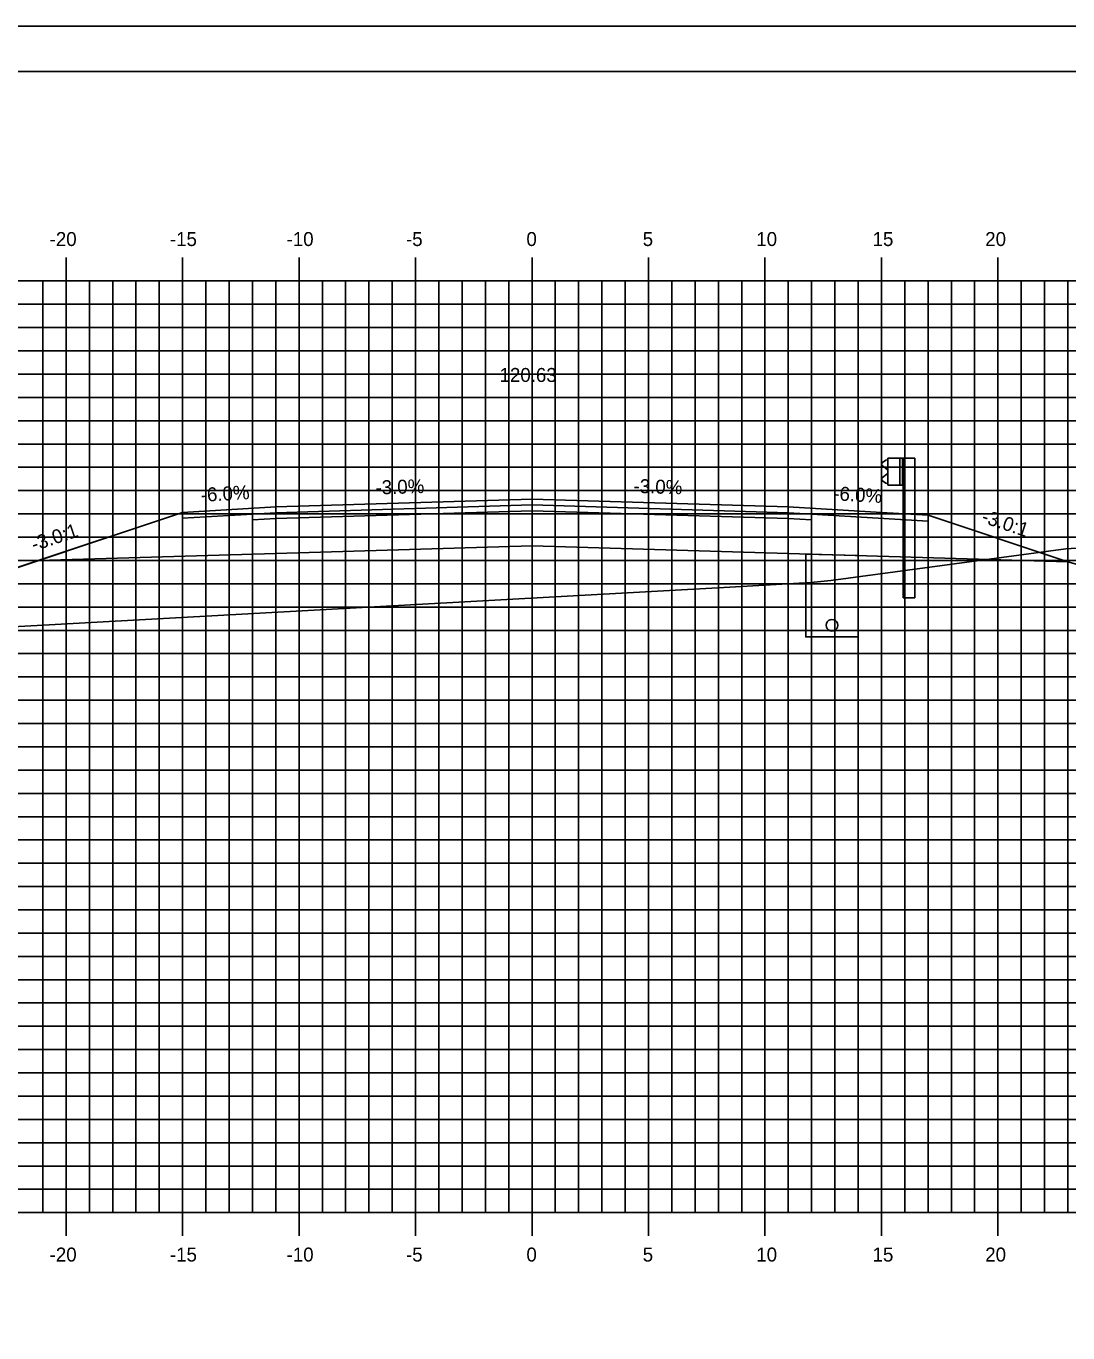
# Model space of a CAD drawing. Extents: x 850598 to 870284, y 366541 to 366651.
# Drawn here: x 852403.2 to 852447.9, y 366595.1 to 366651.2 of the extents above; entities that cross this region are included whole.
import ezdxf

# ---------------------------------------------------------------- set-up
doc = ezdxf.new("R2010")
doc.units = 0
for name, color, linetype in [('ANNOTATION', 7, 'Continuous'), ('BORDER', 7, 'Continuous'), ('D_Drainage_Underdrain', 7, 'Continuous'), ('D_Drainage_Underdrain_06in', 7, 'Continuous'), ('D_Guardrail_Beam_Rt', 7, 'Continuous'), ('D_Roadway_Centerline', 7, 'Continuous'), ('D_Roadway_Centerline_Text', 7, 'Continuous'), ('D_Roadway_Edge_Shoulder', 7, 'Continuous'), ('D_Roadway_Edge_TW', 7, 'Continuous'), ('D_Roadway_Pavement', 7, 'Continuous'), ('D_Roadway_SlopeLines', 7, 'Continuous'), ('D_Roadway_SubGrade', 7, 'Continuous'), ('H_V ANNOTATION', 7, 'Continuous'), ('MAJOR', 7, 'Continuous'), ('MINOR', 7, 'Continuous'), ('PLOT BOUNDARY', 7, 'Continuous'), ('S_Roadway_Centerline', 7, 'Continuous')]:
    doc.layers.add(name, color=color, linetype=linetype)

msp = doc.modelspace()

# ---------------------------------------------------------------- linework, layer by layer
at = {"layer": 'BORDER'}
msp.add_line((852539.949, 366649.225), (852379.949, 366649.225), dxfattribs=at)
at = {"layer": 'D_Drainage_Underdrain'}
msp.add_lwpolyline([(852438.949, 366628.445), (852438.949, 366624.945), (852436.699, 366624.945), (852436.699, 366628.49)], close=True, dxfattribs=at)
at = {"layer": 'D_Drainage_Underdrain_06in'}
msp.add_lwpolyline([(852437.824, 366625.695), (852437.747, 366625.683), (852437.677, 366625.647), (852437.622, 366625.592), (852437.587, 366625.522), (852437.574, 366625.445), (852437.587, 366625.368), (852437.622, 366625.298), (852437.677, 366625.243), (852437.747, 366625.207), (852437.824, 366625.195), (852437.902, 366625.207), (852437.971, 366625.243), (852438.027, 366625.298), (852438.062, 366625.368), (852438.074, 366625.445), (852438.062, 366625.522), (852438.027, 366625.592), (852437.971, 366625.647), (852437.902, 366625.683)], close=True, dxfattribs=at)
at = {"layer": 'D_Guardrail_Beam_Rt'}
for p, q in [((852440.13, 366632.527), (852439.987, 366632.427)), ((852439.987, 366632.283), (852440.182, 366632.147)), ((852440.22, 366632.546), (852440.147, 366632.533)), ((852440.22, 366632.621), (852440.908, 366632.621)), ((852440.22, 366631.454), (852440.22, 366632.621)), ((852440.741, 366632.621), (852440.741, 366631.454)), ((852440.845, 366632.621), (852440.845, 366631.454)), ((852440.908, 366632.621), (852441.378, 366632.621)), ((852440.908, 366632.621), (852440.908, 366631.454)), ((852441.378, 366632.621), (852441.378, 366626.621)), ((852440.182, 366631.927), (852439.987, 366631.791)), ((852440.216, 366632.083), (852440.216, 366631.992)), ((852439.987, 366631.648), (852440.13, 366631.548)), ((852440.147, 366631.541), (852440.22, 366631.529)), ((852440.908, 366631.454), (852440.22, 366631.454)), ((852440.887, 366626.621), (852440.887, 366631.454)), ((852440.887, 366626.621), (852441.378, 366626.621))]:
    msp.add_line(p, q, dxfattribs=at)
for centre, major_axis, start_param, end_param in [((852440.037, 366632.355), (-0.0877, 0), 5.323254, 7.243116), ((852440.154, 366632.493), (-0.0417, 0), 4.886922, 5.323254), ((852440.037, 366631.72), (-0.0877, 0), 5.323254, 7.243116), ((852440.137, 366632.083), (0.0789, 0), 0, 0.959931), ((852440.137, 366631.992), (0.0789, 0), 5.323254, 6.283185), ((852440.154, 366631.582), (-0.0417, 0), 0.959931, 1.396263)]:
    msp.add_ellipse(centre, major_axis=major_axis, ratio=0.995501, start_param=start_param, end_param=end_param, dxfattribs=at)
at = {"layer": 'D_Roadway_Centerline'}
msp.add_lwpolyline([(852393.929, 366624.947), (852399.949, 366626.954), (852403.751, 366628.221), (852409.949, 366630.287), (852413.949, 366630.527), (852424.949, 366630.857), (852435.949, 366630.527), (852439.949, 366630.287), (852441.949, 366630.167), (852447.949, 366628.167), (852483.719, 366618.225), (852495.444, 366614.966), (852505.306, 366612.225), (852509.306, 366612.225)], dxfattribs=at)
at = {"layer": 'D_Roadway_Edge_Shoulder'}
for points in [[(852413.949, 366630.527), (852409.949, 366630.287), (852409.949, 366630.037), (852412.949, 366630.217), (852413.949, 366630.277)], [(852435.949, 366630.527), (852439.949, 366630.287), (852439.949, 366630.287), (852441.949, 366630.167), (852441.949, 366629.917), (852436.949, 366630.217), (852435.949, 366630.277)]]:
    msp.add_lwpolyline(points, close=True, dxfattribs=at)
at = {"layer": 'D_Roadway_Edge_TW'}
msp.add_lwpolyline([(852413.949, 366630.277), (852413.949, 366630.527), (852424.949, 366630.857), (852435.949, 366630.527), (852435.949, 366630.277), (852424.949, 366630.607)], close=True, dxfattribs=at)
at = {"layer": 'D_Roadway_Pavement'}
for points in [[(852413.949, 366630.027), (852413.949, 366630.277), (852424.949, 366630.607), (852435.949, 366630.277), (852435.949, 366630.027), (852424.949, 366630.357)], [(852413.949, 366630.277), (852412.949, 366630.217), (852412.949, 366629.967), (852413.949, 366630.027)], [(852435.949, 366630.277), (852436.949, 366630.217), (852436.949, 366629.967), (852435.949, 366630.027)]]:
    msp.add_lwpolyline(points, close=True, dxfattribs=at)
at = {"layer": 'D_Roadway_SlopeLines'}
msp.add_lwpolyline([(852413.949, 366630.527), (852409.949, 366630.287), (852399.949, 366626.954)], dxfattribs=at)
at = {"layer": 'D_Roadway_SubGrade'}
for points in [[(852413.949, 366630.027), (852412.949, 366629.967), (852412.949, 366630.217), (852409.949, 366630.037), (852409.949, 366630.287), (852403.751, 366628.221), (852413.949, 366628.527)], [(852413.949, 366628.527), (852413.949, 366630.027), (852424.949, 366630.357), (852435.949, 366630.027), (852435.949, 366628.527), (852424.949, 366628.857)], [(852435.949, 366630.027), (852436.949, 366629.967), (852436.949, 366630.217), (852441.949, 366629.917), (852441.949, 366630.167), (852447.949, 366628.167), (852435.949, 366628.527)]]:
    msp.add_lwpolyline(points, close=True, dxfattribs=at)
at = {"layer": 'MAJOR'}
for p, q in [((852404.949, 366641.227), (852404.949, 366640.225)), ((852404.949, 366641.227), (852404.949, 366640.225)), ((852409.949, 366641.227), (852409.949, 366640.225)), ((852409.949, 366641.227), (852409.949, 366640.225)), ((852414.949, 366641.227), (852414.949, 366640.225)), ((852414.949, 366641.227), (852414.949, 366640.225)), ((852419.949, 366641.227), (852419.949, 366640.225)), ((852419.949, 366641.227), (852419.949, 366640.225)), ((852424.949, 366641.227), (852424.949, 366640.225)), ((852424.949, 366641.227), (852424.949, 366640.225)), ((852429.949, 366641.227), (852429.949, 366640.225)), ((852429.949, 366641.227), (852429.949, 366640.225)), ((852434.949, 366641.227), (852434.949, 366640.225)), ((852434.949, 366641.227), (852434.949, 366640.225)), ((852439.949, 366641.227), (852439.949, 366640.225)), ((852439.949, 366641.227), (852439.949, 366640.225)), ((852444.949, 366641.227), (852444.949, 366640.225)), ((852444.949, 366641.227), (852444.949, 366640.225)), ((852384.949, 366640.225), (852524.949, 366640.225)), ((852384.949, 366640.225), (852524.949, 366640.225)), ((852384.949, 366640.225), (852524.949, 366640.225)), ((852384.949, 366640.225), (852524.949, 366640.225)), ((852404.949, 366600.225), (852404.949, 366640.225)), ((852404.949, 366600.225), (852404.949, 366640.225)), ((852409.949, 366600.225), (852409.949, 366640.225)), ((852409.949, 366600.225), (852409.949, 366640.225)), ((852414.949, 366600.225), (852414.949, 366640.225)), ((852414.949, 366600.225), (852414.949, 366640.225)), ((852419.949, 366600.225), (852419.949, 366640.225)), ((852419.949, 366600.225), (852419.949, 366640.225)), ((852424.949, 366600.225), (852424.949, 366640.225)), ((852424.949, 366600.225), (852424.949, 366640.225)), ((852429.949, 366600.225), (852429.949, 366640.225)), ((852429.949, 366600.225), (852429.949, 366640.225)), ((852434.949, 366600.225), (852434.949, 366640.225)), ((852434.949, 366600.225), (852434.949, 366640.225)), ((852439.949, 366600.225), (852439.949, 366640.225)), ((852439.949, 366600.225), (852439.949, 366640.225)), ((852444.949, 366600.225), (852444.949, 366640.225)), ((852444.949, 366600.225), (852444.949, 366640.225)), ((852384.949, 366635.225), (852524.949, 366635.225)), ((852384.949, 366635.225), (852524.949, 366635.225)), ((852384.949, 366630.225), (852524.949, 366630.225)), ((852384.949, 366630.225), (852524.949, 366630.225)), ((852384.949, 366625.225), (852524.949, 366625.225)), ((852384.949, 366625.225), (852524.949, 366625.225)), ((852384.949, 366620.225), (852524.949, 366620.225)), ((852384.949, 366620.225), (852524.949, 366620.225)), ((852384.949, 366615.225), (852524.949, 366615.225)), ((852384.949, 366615.225), (852524.949, 366615.225)), ((852384.949, 366610.225), (852524.949, 366610.225)), ((852384.949, 366610.225), (852524.949, 366610.225)), ((852384.949, 366605.225), (852524.949, 366605.225)), ((852384.949, 366605.225), (852524.949, 366605.225)), ((852384.949, 366600.225), (852524.949, 366600.225)), ((852384.949, 366600.225), (852524.949, 366600.225)), ((852384.949, 366600.225), (852524.949, 366600.225)), ((852384.949, 366600.225), (852524.949, 366600.225)), ((852404.949, 366599.223), (852404.949, 366600.225)), ((852404.949, 366599.223), (852404.949, 366600.225)), ((852409.949, 366599.223), (852409.949, 366600.225)), ((852409.949, 366599.223), (852409.949, 366600.225)), ((852414.949, 366599.223), (852414.949, 366600.225)), ((852414.949, 366599.223), (852414.949, 366600.225)), ((852419.949, 366599.223), (852419.949, 366600.225)), ((852419.949, 366599.223), (852419.949, 366600.225)), ((852424.949, 366599.223), (852424.949, 366600.225)), ((852424.949, 366599.223), (852424.949, 366600.225)), ((852429.949, 366599.223), (852429.949, 366600.225)), ((852429.949, 366599.223), (852429.949, 366600.225)), ((852434.949, 366599.223), (852434.949, 366600.225)), ((852434.949, 366599.223), (852434.949, 366600.225)), ((852439.949, 366599.223), (852439.949, 366600.225)), ((852439.949, 366599.223), (852439.949, 366600.225)), ((852444.949, 366599.223), (852444.949, 366600.225)), ((852444.949, 366599.223), (852444.949, 366600.225))]:
    msp.add_line(p, q, dxfattribs=at)
at = {"layer": 'MINOR'}
for p, q in [((852403.949, 366600.225), (852403.949, 366640.225)), ((852403.949, 366600.225), (852403.949, 366640.225)), ((852405.949, 366600.225), (852405.949, 366640.225)), ((852405.949, 366600.225), (852405.949, 366640.225)), ((852406.949, 366600.225), (852406.949, 366640.225)), ((852406.949, 366600.225), (852406.949, 366640.225)), ((852407.949, 366600.225), (852407.949, 366640.225)), ((852407.949, 366600.225), (852407.949, 366640.225)), ((852408.949, 366600.225), (852408.949, 366640.225)), ((852408.949, 366600.225), (852408.949, 366640.225)), ((852410.949, 366600.225), (852410.949, 366640.225)), ((852410.949, 366600.225), (852410.949, 366640.225)), ((852411.949, 366600.225), (852411.949, 366640.225)), ((852411.949, 366600.225), (852411.949, 366640.225)), ((852412.949, 366600.225), (852412.949, 366640.225)), ((852412.949, 366600.225), (852412.949, 366640.225)), ((852413.949, 366600.225), (852413.949, 366640.225)), ((852413.949, 366600.225), (852413.949, 366640.225)), ((852415.949, 366600.225), (852415.949, 366640.225)), ((852415.949, 366600.225), (852415.949, 366640.225)), ((852416.949, 366600.225), (852416.949, 366640.225)), ((852416.949, 366600.225), (852416.949, 366640.225)), ((852417.949, 366600.225), (852417.949, 366640.225)), ((852417.949, 366600.225), (852417.949, 366640.225)), ((852418.949, 366600.225), (852418.949, 366640.225)), ((852418.949, 366600.225), (852418.949, 366640.225)), ((852420.949, 366600.225), (852420.949, 366640.225)), ((852420.949, 366600.225), (852420.949, 366640.225)), ((852421.949, 366600.225), (852421.949, 366640.225)), ((852421.949, 366600.225), (852421.949, 366640.225)), ((852422.949, 366600.225), (852422.949, 366640.225)), ((852422.949, 366600.225), (852422.949, 366640.225)), ((852423.949, 366600.225), (852423.949, 366640.225)), ((852423.949, 366600.225), (852423.949, 366640.225)), ((852425.949, 366600.225), (852425.949, 366640.225)), ((852425.949, 366600.225), (852425.949, 366640.225)), ((852426.949, 366600.225), (852426.949, 366640.225)), ((852426.949, 366600.225), (852426.949, 366640.225)), ((852427.949, 366600.225), (852427.949, 366640.225)), ((852427.949, 366600.225), (852427.949, 366640.225)), ((852428.949, 366600.225), (852428.949, 366640.225)), ((852428.949, 366600.225), (852428.949, 366640.225)), ((852430.949, 366600.225), (852430.949, 366640.225)), ((852430.949, 366600.225), (852430.949, 366640.225)), ((852431.949, 366600.225), (852431.949, 366640.225)), ((852431.949, 366600.225), (852431.949, 366640.225)), ((852432.949, 366600.225), (852432.949, 366640.225)), ((852432.949, 366600.225), (852432.949, 366640.225)), ((852433.949, 366600.225), (852433.949, 366640.225)), ((852433.949, 366600.225), (852433.949, 366640.225)), ((852435.949, 366600.225), (852435.949, 366640.225)), ((852435.949, 366600.225), (852435.949, 366640.225)), ((852436.949, 366600.225), (852436.949, 366640.225)), ((852436.949, 366600.225), (852436.949, 366640.225)), ((852437.949, 366600.225), (852437.949, 366640.225)), ((852437.949, 366600.225), (852437.949, 366640.225)), ((852438.949, 366600.225), (852438.949, 366640.225)), ((852438.949, 366600.225), (852438.949, 366640.225)), ((852440.949, 366600.225), (852440.949, 366640.225)), ((852440.949, 366600.225), (852440.949, 366640.225)), ((852441.949, 366600.225), (852441.949, 366640.225)), ((852441.949, 366600.225), (852441.949, 366640.225)), ((852442.949, 366600.225), (852442.949, 366640.225)), ((852442.949, 366600.225), (852442.949, 366640.225)), ((852443.949, 366600.225), (852443.949, 366640.225)), ((852443.949, 366600.225), (852443.949, 366640.225)), ((852445.949, 366600.225), (852445.949, 366640.225)), ((852445.949, 366600.225), (852445.949, 366640.225)), ((852446.949, 366600.225), (852446.949, 366640.225)), ((852446.949, 366600.225), (852446.949, 366640.225)), ((852447.949, 366600.225), (852447.949, 366640.225)), ((852447.949, 366600.225), (852447.949, 366640.225)), ((852384.949, 366639.225), (852524.949, 366639.225)), ((852384.949, 366639.225), (852524.949, 366639.225)), ((852384.949, 366638.225), (852524.949, 366638.225)), ((852384.949, 366638.225), (852524.949, 366638.225)), ((852384.949, 366637.225), (852524.949, 366637.225)), ((852384.949, 366637.225), (852524.949, 366637.225)), ((852384.949, 366636.225), (852524.949, 366636.225)), ((852384.949, 366636.225), (852524.949, 366636.225)), ((852384.949, 366634.225), (852524.949, 366634.225)), ((852384.949, 366634.225), (852524.949, 366634.225)), ((852384.949, 366633.225), (852524.949, 366633.225)), ((852384.949, 366633.225), (852524.949, 366633.225)), ((852384.949, 366632.225), (852524.949, 366632.225)), ((852384.949, 366632.225), (852524.949, 366632.225)), ((852384.949, 366631.225), (852524.949, 366631.225)), ((852384.949, 366631.225), (852524.949, 366631.225)), ((852384.949, 366629.225), (852524.949, 366629.225)), ((852384.949, 366629.225), (852524.949, 366629.225)), ((852384.949, 366628.225), (852524.949, 366628.225)), ((852384.949, 366628.225), (852524.949, 366628.225)), ((852384.949, 366627.225), (852524.949, 366627.225)), ((852384.949, 366627.225), (852524.949, 366627.225)), ((852384.949, 366626.225), (852524.949, 366626.225)), ((852384.949, 366626.225), (852524.949, 366626.225)), ((852384.949, 366624.225), (852524.949, 366624.225)), ((852384.949, 366624.225), (852524.949, 366624.225)), ((852384.949, 366623.225), (852524.949, 366623.225)), ((852384.949, 366623.225), (852524.949, 366623.225)), ((852384.949, 366622.225), (852524.949, 366622.225)), ((852384.949, 366622.225), (852524.949, 366622.225)), ((852384.949, 366621.225), (852524.949, 366621.225)), ((852384.949, 366621.225), (852524.949, 366621.225)), ((852384.949, 366619.225), (852524.949, 366619.225)), ((852384.949, 366619.225), (852524.949, 366619.225)), ((852384.949, 366618.225), (852524.949, 366618.225)), ((852384.949, 366618.225), (852524.949, 366618.225)), ((852384.949, 366617.225), (852524.949, 366617.225)), ((852384.949, 366617.225), (852524.949, 366617.225)), ((852384.949, 366616.225), (852524.949, 366616.225)), ((852384.949, 366616.225), (852524.949, 366616.225)), ((852384.949, 366614.225), (852524.949, 366614.225)), ((852384.949, 366614.225), (852524.949, 366614.225)), ((852384.949, 366613.225), (852524.949, 366613.225)), ((852384.949, 366613.225), (852524.949, 366613.225)), ((852384.949, 366612.225), (852524.949, 366612.225)), ((852384.949, 366612.225), (852524.949, 366612.225)), ((852384.949, 366611.225), (852524.949, 366611.225)), ((852384.949, 366611.225), (852524.949, 366611.225)), ((852384.949, 366609.225), (852524.949, 366609.225)), ((852384.949, 366609.225), (852524.949, 366609.225)), ((852384.949, 366608.225), (852524.949, 366608.225)), ((852384.949, 366608.225), (852524.949, 366608.225)), ((852384.949, 366607.225), (852524.949, 366607.225)), ((852384.949, 366607.225), (852524.949, 366607.225)), ((852384.949, 366606.225), (852524.949, 366606.225)), ((852384.949, 366606.225), (852524.949, 366606.225)), ((852384.949, 366604.225), (852524.949, 366604.225)), ((852384.949, 366604.225), (852524.949, 366604.225)), ((852384.949, 366603.225), (852524.949, 366603.225)), ((852384.949, 366603.225), (852524.949, 366603.225)), ((852384.949, 366602.225), (852524.949, 366602.225)), ((852384.949, 366602.225), (852524.949, 366602.225)), ((852384.949, 366601.225), (852524.949, 366601.225)), ((852384.949, 366601.225), (852524.949, 366601.225))]:
    msp.add_line(p, q, dxfattribs=at)
at = {"layer": 'PLOT BOUNDARY'}
msp.add_lwpolyline([(852371.856, 366541.166), (852541.856, 366541.166), (852541.856, 366651.166), (852371.856, 366651.166)], close=True, dxfattribs=at)
at = {"layer": 'S_Roadway_Centerline'}
msp.add_lwpolyline([(852384.949, 366625.021), (852394.894, 366624.939), (852433.439, 366627.075), (852436.917, 366627.272), (852437.77, 366627.366), (852447.867, 366628.721), (852450.904, 366628.911), (852451.195, 366628.952), (852464.7, 366629.715), (852466.098, 366629.797), (852467.593, 366629.799), (852482.117, 366629.802), (852483.666, 366629.225), (852486.144, 366628.273), (852494.557, 366621.501), (852501.114, 366616.402), (852519.123, 366607.219), (852522.599, 366605.716), (852524.915, 366605.525), (852524.949, 366605.522)], dxfattribs=at)

# ---------------------------------------------------------------- texts
at = {"layer": 'ANNOTATION'}
for s, rotation, p in [('-3.0%', 1.7184, (852418.237, 366631.057)), ('-3.0%', 358.2816, (852429.297, 366631.127)), ('-6.0%', 3.4336, (852410.746, 366630.737)), ('-6.0%', 356.5664, (852437.866, 366630.814)), ('-3.0:1', 341.5651, (852444.203, 366629.87)), ('-3.0:1', 18.4348, (852403.571, 366628.615))]:
    msp.add_text(s, height=0.6, rotation=rotation, dxfattribs=at).set_placement(p)
at = {"layer": 'D_Roadway_Centerline'}
for s, p in [('C', (852424.944, 366630.857)), ('C', (852424.944, 366630.857)), ('L', (852424.949, 366630.85)), ('L', (852424.949, 366630.85))]:
    msp.add_text(s, height=0.0146, dxfattribs=at).set_placement(p)
at = {"layer": 'D_Roadway_Centerline_Text'}
msp.add_text('120.63', height=0.6, dxfattribs=at).set_placement((852423.555, 366635.889))
at = {"layer": 'H_V ANNOTATION'}
for s, p in [('-20', (852404.243, 366641.725)), ('-10', (852414.414, 366641.725)), ('0', (852424.708, 366641.725)), ('10', (852434.575, 366641.725)), ('20', (852444.403, 366641.725)), ('-15', (852409.406, 366641.725)), ('-5', (852419.54, 366641.725)), ('5', (852429.7, 366641.725)), ('15', (852439.567, 366641.725)), ('-20', (852404.243, 366598.125)), ('-15', (852409.406, 366598.125)), ('-10', (852414.414, 366598.125)), ('-5', (852419.54, 366598.125)), ('0', (852424.708, 366598.125)), ('5', (852429.7, 366598.125)), ('10', (852434.575, 366598.125)), ('15', (852439.567, 366598.125)), ('20', (852444.403, 366598.125))]:
    msp.add_text(s, height=0.6, dxfattribs=at).set_placement(p)

doc.saveas('drawing.dxf')
